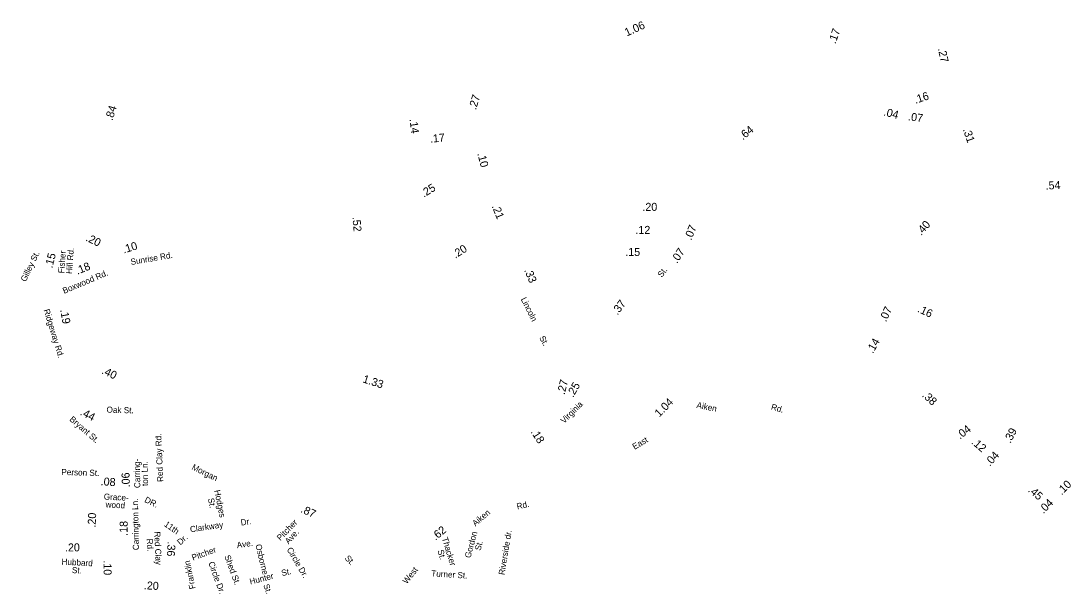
# Model space of a CAD drawing. Extents: x 1553981 to 1780076, y 812965 to 996873.
# Drawn here: x 1776941 to 1778991, y 995754 to 996873 of the extents above; entities that cross this region are included whole.
import ezdxf

# ---------------------------------------------------------------- set-up
doc = ezdxf.new("R2010")
doc.units = 0
for name, color, linetype in [('Exist Road Non-System Type 51 Label', 7, 'Continuous'), ('Exist Road Primary NC Service Mileage Hundredths English Label', 7, 'Continuous'), ('Exist Road Secondary Mileage Hundredths English Label', 7, 'Continuous'), ('Map Preparation Border Antique Large Shape', 7, 'Continuous')]:
    doc.layers.add(name, color=color, linetype=linetype)

msp = doc.modelspace()

# ---------------------------------------------------------------- texts
at = {"layer": 'Exist Road Non-System Type 51 Label'}
for s, height, rotation, p in [('Gilley St.', 11.87, 64.2629, (1776950.5, 996362.5)), ('Oak St.', 11.88, 358.3595, (1777108.2, 996108)), ('Red Clay Rd.', 11.875, 92.5572, (1777219.2, 995972.9)), ('Person St.', 11.88, 358.3595, (1777019.9, 995986.2)), ('   St.', 11.87, 281.3724, (1777303.6, 995952.8)), ('Hodges', 11.87, 281.3724, (1777318.6, 995955.8)), ('Dr.', 11.87, 8.6074, (1777371.1, 995887.3)), ('Pitcher', 11.87, 46.0642, (1777447.8, 995856.8)), ('11th', 11.87, 324.6074, (1777219.6, 995887.4)), ('Clarkway', 11.87, 8.6074, (1777272.2, 995874)), ('Riverside dr.', 11.875, 80.6643, (1777885.2, 995790.2)), ('Dr.', 11.88, 42.3426, (1777252.4, 995848.4)), ('Ave.', 11.87, 48.0081, (1777463.9, 995850.3)), ('Thacker', 11.88, 287.057, (1777762.8, 995862.6)), ('Gordon ', 11.87, 75.1068, (1777818.8, 995823.1)), ('Pitcher', 11.87, 19.9173, (1777277.1, 995818.8)), ('Ave.', 11.87, 8.6074, (1777363.4, 995843.1)), ('Osborne', 11.87, 283.6893, (1777398.9, 995849.5)), ('Circle Dr.', 11.87, 300.472, (1777459.6, 995840.6)), (' St.', 11.88, 287.057, (1777753, 995842.5)), ('St.', 11.87, 75.1068, (1777838.4, 995837.7)), ('Franklin', 11.88, 101.5799, (1777282.1, 995764.5)), ('Circle Dr.', 11.88, 290.0562, (1777306.8, 995814.5)), ('Shed St.', 11.88, 290.0562, (1777338.2, 995827.3)), ('St.', 11.87, 13.0061, (1777451.1, 995788.6)), ('Turner St.', 11.87, 356.412, (1777742.1, 995788.2)), ('Hunter', 11.87, 14.5924, (1777389.2, 995771.9)), ('St.', 11.87, 290.1311, (1777414.1, 995770.8))]:
    msp.add_text(s, height=height, rotation=rotation, dxfattribs=at).set_placement(p)
at = {"layer": 'Exist Road Primary NC Service Mileage Hundredths English Label'}
for s, rotation, p in [('.20', 334.1303, (1777066.3, 996444.2)), ('1.33', 342.2302, (1777607.3, 996167.3)), ('.18', 302.6853, (1777935.9, 996070.3))]:
    msp.add_text(s, height=15.62, rotation=rotation, dxfattribs=at).set_placement(p)
at = {"layer": 'Exist Road Secondary Mileage Hundredths English Label'}
for s, rotation, p in [('1.06', 24.4312, (1778124.1, 996842.4)), ('.17', 70.4771, (1778531.5, 996827.2)), ('.27', 282.3715, (1778731.3, 996818.7)), ('.27', 72.7674, (1777829.5, 996698.2)), ('.16', 18.4638, (1778687.8, 996711)), ('.84', 73.0203, (1777119.8, 996677.2)), ('.04', 345.5641, (1778624.4, 996688.5)), ('.14', 277.3096, (1777699.7, 996681)), ('.07', 352.3225, (1778672.6, 996678.9)), ('.64', 39.0626, (1778350.7, 996639.5)), ('.31', 289.1329, (1778780, 996660.9)), ('.17', 5.6676, (1777740.5, 996634.9)), ('.10', 284.6813, (1777832.1, 996613.8)), ('.25', 32.4214, (1777727.9, 996527.6)), ('.54', 2.4651, (1778942.1, 996543.5)), ('.20', 0.0459, (1778154.5, 996502)), ('.21', 292.2423, (1777860.1, 996511)), ('.52', 274.8167, (1777588.4, 996489.6)), ('.12', 359.9069, (1778140.9, 996457)), ('.07', 67.8357, (1778249.9, 996443.5)), ('.40', 48.3783, (1778698.8, 996452.7)), ('.10', 17.2613, (1777142.2, 996418.7)), ('.20', 32.3295, (1777789.3, 996408.5)), ('.15', 75.4349, (1777002.3, 996389.3)), ('.15', 359.314, (1778121, 996414.1)), ('.07', 56.2162, (1778222, 996398.3)), ('.18', 22.2117, (1777051.4, 996377.2)), ('.33', 292.8061, (1777923.4, 996386.2)), ('.37', 53.0523, (1778105.9, 996297.4)), ('.07', 64.8592, (1778630.3, 996284.1)), ('.16', 334.9045, (1778690.4, 996305.2)), ('.19', 280.1992, (1777017.7, 996308.6)), ('.14', 60.6489, (1778604.6, 996222.2)), ('.40', 334.8759, (1777097.5, 996184.8)), ('.27', 76.3801, (1778002.7, 996142.1)), ('.25', 60.124, (1778019.2, 996136.5)), ('.38', 316.9419, (1778699.5, 996140.5)), ('1.04', 45.3416, (1778187.7, 996098.2)), ('.44', 332.7584, (1777055.3, 996104.1)), ('.04', 37.7692, (1778774.7, 996055.1)), ('.39', 62.2559, (1778873, 996047.1)), ('.12', 319.1263, (1778795.7, 996048.5)), ('.04', 48.0546, (1778833, 996002.1)), ('.08', 355.9971, (1777096.4, 995966.2)), ('.06', 91.6087, (1777153.9, 995962.2)), ('.10', 44.5498, (1778972.9, 995946)), ('.45', 318.6822, (1778906.3, 995954.9)), ('.04', 44.5498, (1778937.4, 995909.8)), ('.87', 335.2757, (1777486.1, 995914)), ('.20', 87.6239, (1777086.9, 995883.2)), ('.18', 89.4522, (1777149.3, 995867.3)), ('.62', 39.5763, (1777750.7, 995857.5)), ('.20', 0.7161, (1777027.2, 995836.7)), ('.36', 266.6876, (1777227.6, 995856.6)), ('.10', 270.1844, (1777102.5, 995819.4)), ('.20', 357.1026, (1777180.8, 995763))]:
    msp.add_text(s, height=15.62, rotation=rotation, dxfattribs=at).set_placement(p)
at = {"layer": 'Map Preparation Border Antique Large Shape'}
for s, height, rotation, p in [('Fisher', 11.88, 85.7974, (1777025.6, 996379.6)), ('Hill Rd.', 11.88, 85.7974, (1777040.8, 996378.5)), ('Sunrise Rd.', 11.875, 9.6436, (1777156.3, 996396.3)), ('Boxwood Rd.', 11.875, 22.7777, (1777025.5, 996339.8)), ('St.', 11.88, 52.8, (1778192.4, 996371.1)), ('Lincoln', 11.87, 296.6146, (1777916.7, 996329.6)), ('Ridgeway Rd.', 11.875, 287.2292, (1776985.2, 996308.2)), ('St.', 11.88, 299.4807, (1777952.6, 996254)), ('Virginia', 11.87, 44.9736, (1778001.9, 996085.7)), ('Aiken', 11.88, 348.5169, (1778259.5, 996117.4)), ('Rd.', 11.88, 343.9972, (1778404.8, 996114.1)), ('Bryant St.', 11.87, 319.1914, (1777034.9, 996093.2)), ('East', 11.88, 30.3234, (1778139.2, 996035.2)), ('Carring-', 11.87, 91.1038, (1777174.3, 995960.7)), ('ton Ln.', 11.87, 91.1038, (1777189.4, 995964.7)), ('Morgan', 11.88, 333.8585, (1777273.5, 995997.5)), ('Grace-', 11.88, 356.9762, (1777102.7, 995938.2)), ('Carrington Ln.', 11.875, 91.1038, (1777171.6, 995839.5)), ('DR.', 11.88, 333.8585, (1777181.3, 995933.8)), ('wood', 11.88, 356.9762, (1777106.2, 995922.8)), ('Rd.', 11.88, 12.1041, (1777910.4, 995918.8)), ('Aiken', 11.88, 40.3207, (1777828.4, 995885.2)), ('   Rd.', 11.88, 272.5572, (1777186.2, 995874.8)), ('Red Clay', 11.88, 272.5572, (1777201.4, 995875.5)), ('Hubbard', 11.88, 356.9762, (1777020.2, 995811.1)), ('St.', 11.88, 313.4028, (1777572.5, 995822.8)), ('St.', 11.88, 356.9762, (1777040.5, 995794.7)), ('West', 11.88, 51.6759, (1777694.6, 995772.3))]:
    msp.add_text(s, height=height, rotation=rotation, dxfattribs=at).set_placement(p)

doc.saveas('drawing.dxf')
